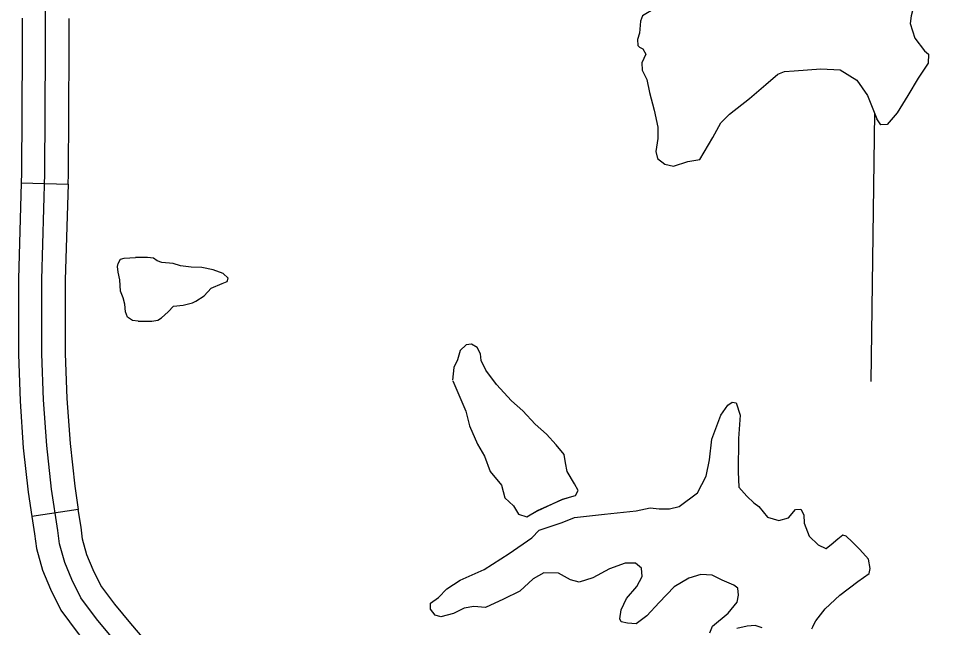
# Model space of a CAD drawing. Extents: x 813775 to 1157140, y 1757555 to 1979907.
# Drawn here: x 970180 to 976048, y 1865550 to 1869447 of the extents above; entities that cross this region are included whole.
import ezdxf

# ---------------------------------------------------------------- set-up
doc = ezdxf.new("R2010")
doc.units = 0
for name, color, linetype in [('Level 31', 7, 'Continuous'), ('Level 35', 7, 'Continuous'), ('Level 5', 7, 'Continuous')]:
    doc.layers.add(name, color=color, linetype=linetype)

msp = doc.modelspace()

# ---------------------------------------------------------------- linework, layer by layer
at = {"layer": 'Level 31'}
for p, q in [((970198, 1868396.1), (970497.9, 1868387.2)), ((970563.3, 1866306.7), (970266.7, 1866261.9)), ((970563.3, 1866306.7), (970266.7, 1866261.9)), ((970266.7, 1866261.9), (970266.7, 1866261.9)), ((970563.3, 1866306.7), (970563.3, 1866306.7))]:
    msp.add_line(p, q, dxfattribs=at)
for points in [[(970784.4, 1865481), (970679.6, 1865606.7), (970579.2, 1865740.6), (970521.3, 1865858.9), (970476.7, 1865966.1), (970443.2, 1866086.6), (970432.1, 1866171.4), (970392.1, 1866435.7), (970360.9, 1866714.8), (970340.8, 1867007.2), (970329.7, 1867301.8), (970329.7, 1867596.4), (970329.7, 1867777.5), (970349.8, 1868453.8), (970354.2, 1869244.4), (970356.5, 1869773.5), (970347.5, 1870619.7), (970343.1, 1870865.2), (970345.3, 1871427.7), (970329.6, 1871950)], [(970205.1, 1869448.2), (970204.2, 1869245.2), (970199.8, 1868456.5), (970198, 1868396.1)], [(970497.9, 1868387.2), (970499.8, 1868451.2), (970504.2, 1869243.7), (970505.1, 1869447)], [(970198, 1868396.1), (970179.7, 1867779.7), (970179.7, 1867596.4), (970179.7, 1867335.9)], [(970497.9, 1868387.2), (970479.7, 1867775.3), (970479.7, 1867596.4), (970479.7, 1867335.9)], [(970179.7, 1867335.9), (970179.7, 1867299), (970191, 1866999.2), (970211.5, 1866701.3), (970243.4, 1866416.2), (970266.7, 1866261.9)], [(970479.7, 1867335.9), (970479.7, 1867304.6), (970490.6, 1867015.1), (970510.3, 1866728.2), (970540.9, 1866455.3), (970563.3, 1866306.7)], [(970266.7, 1866261.9), (970283.5, 1866150.5), (970295.9, 1866056.6), (970334.6, 1865917), (970384.5, 1865797.1), (970450.7, 1865662), (970561.9, 1865513.6), (970669.7, 1865384.4), (970768.9, 1865267.7)], [(970266.7, 1866261.9), (970283.5, 1866150.5), (970295.9, 1866056.6), (970334.6, 1865917), (970384.5, 1865797.1), (970450.7, 1865662), (970561.9, 1865513.6), (970669.7, 1865384.4), (970768.9, 1865267.7)], [(970997.4, 1865462.1), (970899.1, 1865577.7), (970797.3, 1865699.8), (970707.7, 1865819.3), (970658, 1865920.8), (970618.7, 1866015.2), (970590.6, 1866116.6), (970580.6, 1866192.4), (970563.3, 1866306.7)], [(970997.4, 1865462.1), (970899.1, 1865577.7), (970797.3, 1865699.8), (970707.7, 1865819.3), (970658, 1865920.8), (970618.7, 1866015.2), (970590.6, 1866116.6), (970580.6, 1866192.4), (970563.3, 1866306.7)]]:
    msp.add_lwpolyline(points, dxfattribs=at)
at = {"layer": 'Level 35'}
for points in [[(974967.2, 1870042.3), (974680.4, 1869821.7), (974377.6, 1869601.1), (974252.8, 1869510.7), (974173.1, 1869462.8), (974159.9, 1869428.3), (974154.6, 1869351.2), (974141.3, 1869311.3), (974143.9, 1869274.1), (974154.6, 1869263.5), (974175.8, 1869252.8), (974194.4, 1869218.3), (974167.8, 1869162.4), (974170.5, 1869114.6), (974199.7, 1869056.1), (974218.3, 1868973.7), (974247.5, 1868859.4), (974271.4, 1868750.4), (974271.4, 1868678.7), (974258.1, 1868596.3)], [(976001.1, 1869864.7), (976048.4, 1869812.4), (976043.1, 1869735.3), (976013.9, 1869692.8), (975963.4, 1869636.9), (975910.3, 1869535.9), (975891.7, 1869464.1), (975886.4, 1869413.6), (975915.6, 1869320.6), (975976.7, 1869238.2), (976003.3, 1869216.9), (976000.6, 1869161.1), (975936.9, 1869065.4), (975870.5, 1868953.8), (975801.4, 1868842.1), (975737.7, 1868767.7), (975697.8, 1868765), (975671.1, 1868805.1)], [(974258.1, 1868596.3), (974269.5, 1868549.7), (974314.7, 1868515.2), (974370.5, 1868501.9), (974463.4, 1868531.1), (974540.4, 1868544.4), (974622.8, 1868685.3), (974673.2, 1868778.3), (974729, 1868834.2), (974856.5, 1868935.2), (974962.7, 1869022.9), (975039.7, 1869089.3), (975082.2, 1869107.9), (975143.3, 1869110.6), (975313.3, 1869123.9), (975438.1, 1869118.6), (975544.3, 1869052.1), (975613.4, 1868953.8), (975671.1, 1868805.1)], [(970945.3, 1867511.2), (970909.4, 1867513.8), (970877.6, 1867536.4), (970865.6, 1867569.7), (970861.6, 1867620.2), (970851, 1867660), (970832.4, 1867702.6), (970829.8, 1867775.7), (970819.1, 1867823.5), (970813.8, 1867859.4), (970817.8, 1867879.3), (970833.8, 1867905.9), (970857.7, 1867913.9), (970929.4, 1867917.9)], [(970945.3, 1867511.2), (971034.3, 1867511.2), (971072.8, 1867517.8), (971095.4, 1867531.1), (971137.8, 1867571), (971172.4, 1867605.5), (971233.5, 1867612.2), (971294.5, 1867628.1), (971315.8, 1867638.8), (971367.6, 1867673.3), (971414.1, 1867722.5), (971484.4, 1867750.4), (971516.3, 1867765), (971521.6, 1867786.3), (971489.7, 1867815.5), (971426, 1867839.5), (971353, 1867852.8), (971285.2, 1867856.7), (971217.5, 1867864.7), (971169.7, 1867879.3), (971098, 1867884.7), (971068.8, 1867896.6), (971043.6, 1867912.6), (971005.1, 1867916.6), (970929.4, 1867917.9)], [(972960.2, 1867128.5), (973042.5, 1866934.4), (973066.4, 1866841.4), (973116.9, 1866724.4), (973162, 1866647.4), (973199.2, 1866549), (973270.9, 1866461.3), (973292.1, 1866381.5), (973347.9, 1866328.4), (973379.8, 1866275.2), (973432.9, 1866259.3), (973501.9, 1866299.1), (973658.6, 1866370.9), (973706.4, 1866384.2), (973743.6, 1866394.8), (973762.2, 1866426.7), (973738.3, 1866469.3), (973690.5, 1866549), (973679.9, 1866604.8), (973671.9, 1866658), (973621.5, 1866719.1), (973557.7, 1866788.2), (973486, 1866852), (973406.3, 1866937.1), (973334.6, 1867000.9), (973239, 1867104.6), (973170, 1867197.6), (973140.8, 1867258.7), (973135.4, 1867301.3), (973114.2, 1867341.1), (973079.7, 1867362.4), (973045.2, 1867359.7), (973005.3, 1867322.5), (972989.4, 1867264.1), (972965.5, 1867213.5), (972957.5, 1867133.8)], [(974673.2, 1866909.2), (974718.3, 1866973), (974747.5, 1866991.6), (974771.4, 1866988.9), (974798, 1866909.2), (974787.4, 1866760.3), (974784.7, 1866547.7), (974790, 1866449.3), (974840.5, 1866390.8), (974885.6, 1866348.3), (974917.5, 1866324.4), (974973.3, 1866257.9), (975045, 1866236.7), (975106.1, 1866252.6), (975151.2, 1866305.8), (975185.7, 1866308.4), (975204.3, 1866271.2), (975207, 1866218), (975238.8, 1866135.6), (975297.3, 1866079.8), (975345.1, 1866055.9), (975350.4, 1866055.9)], [(973658.9, 1866223.4), (973738.3, 1866255.3), (973929.5, 1866276.5), (974131.4, 1866297.8), (974221.7, 1866316.4), (974280.1, 1866311.1), (974346.5, 1866311.1), (974407.6, 1866324.4), (974524.4, 1866412.1), (974580.2, 1866518.4), (974601.5, 1866624.7), (974617.4, 1866755), (974673.2, 1866909.2)], [(973432.9, 1866259.3), (973500.4, 1866298), (973660.1, 1866371.5), (973743.6, 1866394.8)], [(974683.5, 1865854.1), (974617.7, 1865885.8), (974546, 1865891.1), (974468.9, 1865867.2), (974376, 1865811.3), (974280.4, 1865710.3), (974200.7, 1865625.3), (974131.6, 1865574.8), (974075.9, 1865580.1), (974036, 1865588.1), (974028.1, 1865606.7), (974036, 1865665.1), (974070.6, 1865736.9), (974137, 1865814), (974171.5, 1865877.8), (974166.2, 1865931), (974129, 1865962.9), (974062.6, 1865962.9), (973961.7, 1865925.6), (973855.4, 1865869.8), (973767.8, 1865840.6), (973712, 1865856.5), (973635, 1865899.1), (973542.1, 1865901.7), (973473, 1865861.9), (973388, 1865784.8), (973284.5, 1865731.6), (973167.6, 1865678.4), (973093.2, 1865686.4), (973032.2, 1865675.8), (972963.1, 1865641.2), (972883.4, 1865620), (972846.2, 1865630.6), (972817, 1865667.8), (972817, 1865707.7), (972867.5, 1865742.2), (972920.6, 1865798.1), (973005.6, 1865853.9), (973159.6, 1865923), (973319, 1866024), (973465, 1866125), (973512.8, 1866172.9), (973658.9, 1866223.4)], [(975623.9, 1865896.4), (975629.2, 1865928.3), (975618.6, 1865989.4), (975562.9, 1866050.6), (975515, 1866098.4), (975475.2, 1866135.6), (975454, 1866141), (975422.1, 1866117), (975379.6, 1866079.8), (975350.4, 1866055.9)], [(974603.9, 1865516.6), (974619.8, 1865559.1), (974720.7, 1865644.1), (974779.1, 1865713.3), (974787.1, 1865758.4), (974781.8, 1865803.6), (974757.9, 1865822.2), (974683.5, 1865854.1)], [(975263.4, 1865558.1), (975280.8, 1865594.4), (975341.2, 1865671), (975435.9, 1865758.1), (975550.9, 1865845.2), (975623.9, 1865896.4)], [(974938.5, 1865548.5), (974893.3, 1865564.4), (974842.9, 1865559.1), (974776.5, 1865545.8)], [(975263.4, 1865558.1), (975254.5, 1865540.5)]]:
    msp.add_lwpolyline(points, dxfattribs=at)
at = {"layer": 'Level 5'}
msp.add_lwpolyline([(975657.6, 1868840.1), (975634.1, 1867124.3)], dxfattribs=at)

doc.saveas('drawing.dxf')
